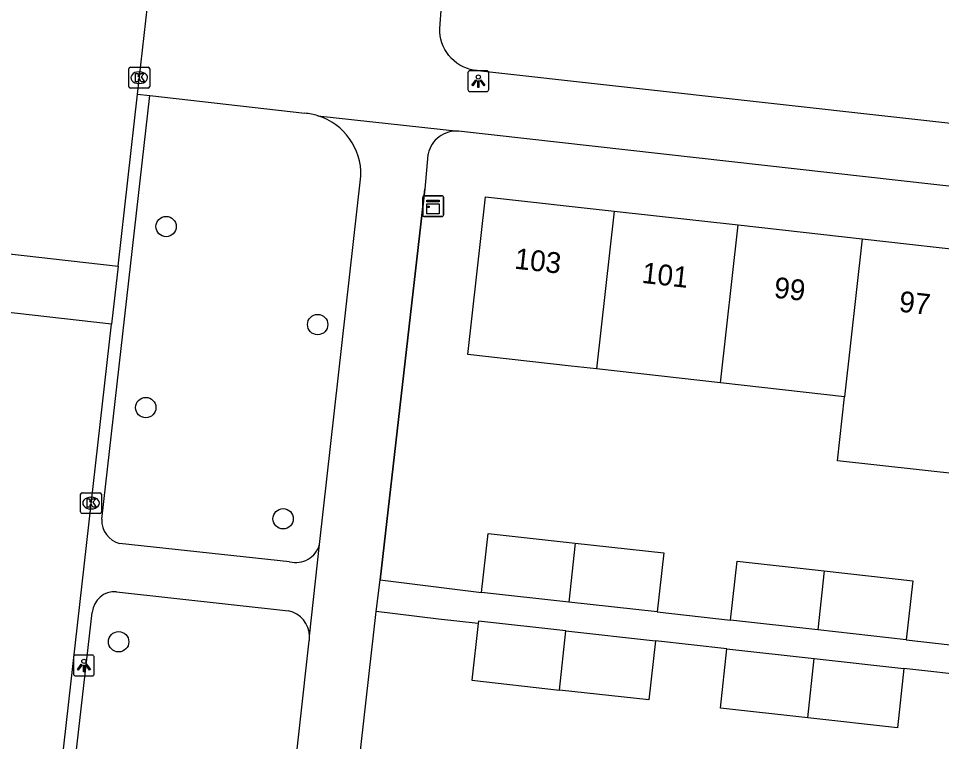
# Model space of a CAD drawing. Extents: x 161928 to 163055, y 386475 to 387428.
# Drawn here: x 162412.74 to 162457.09, y 387210.42 to 387245.16 of the extents above; entities that cross this region are included whole.
import ezdxf

# ---------------------------------------------------------------- set-up
doc = ezdxf.new("R2010")
doc.units = 0
for name, color, linetype in [('IMGEO_Boom', 7, 'Continuous'), ('IMGEO_Kast', 7, 'Continuous'), ('IMGEO_Kolk', 7, 'Continuous'), ('IMGEO_Lichtpunt', 7, 'Continuous'), ('IMGEO_Muur', 7, 'Continuous'), ('IMGEO_Pand', 7, 'Continuous'), ('IMGEO_Pand_nummerreeks', 7, 'Continuous'), ('IMGEO_Rijbaan_lokaal_open', 7, 'Continuous'), ('IMGEO_Voetpad_open', 7, 'Continuous')]:
    doc.layers.add(name, color=color, linetype=linetype)

msp = doc.modelspace()

# ---------------------------------------------------------------- linework, layer by layer
at = {"layer": 'IMGEO_Boom'}
for centre in [(162419.837, 387235.164), (162427.117, 387230.453), (162418.858, 387226.464), (162425.459, 387221.123), (162417.555, 387215.215)]:
    msp.add_circle(centre, 0.489, dxfattribs=at)
at = {"layer": 'IMGEO_Kast'}
for p, q in [((162432.164, 387235.72), (162432.164, 387236.561)), ((162432.164, 387236.561), (162432.164, 387235.72)), ((162432.239, 387236.645), (162433.08, 387236.645)), ((162433.08, 387236.645), (162432.239, 387236.645)), ((162433.164, 387236.57), (162433.164, 387235.729)), ((162433.164, 387235.729), (162433.164, 387236.57)), ((162433.089, 387235.645), (162432.248, 387235.645)), ((162432.248, 387235.645), (162433.089, 387235.645))]:
    msp.add_line(p, q, dxfattribs=at)
for points in [[(162432.359, 387236.435), (162432.959, 387236.435), (162432.959, 387236.35), (162432.359, 387236.35), (162432.359, 387236.435)], [(162432.359, 387236.26), (162432.959, 387236.26), (162432.959, 387235.771), (162432.359, 387235.771), (162432.359, 387236.26)]]:
    msp.add_lwpolyline(points, dxfattribs=at)
msp.add_circle((162432.443, 387236.109), 0.0377, dxfattribs=at)
for centre, start, end in [((162432.242, 387236.567), 92.4484, 184.2845), ((162432.242, 387236.567), 92.4484, 184.2845), ((162433.086, 387236.567), 2.4484, 94.2845), ((162433.086, 387236.567), 2.4484, 94.2845), ((162432.242, 387235.723), 182.4484, 274.2845), ((162432.242, 387235.723), 182.4484, 274.2845), ((162433.086, 387235.723), 272.4484, 4.2845), ((162433.086, 387235.723), 272.4484, 4.2845)]:
    msp.add_arc(centre, 0.0779, start, end, dxfattribs=at)
at = {"layer": 'IMGEO_Kolk'}
for p, q in [((162418.045, 387241.889), (162418.045, 387242.741)), ((162418.12, 387242.815), (162418.972, 387242.815)), ((162418.533, 387242.595), (162418.558, 387242.595)), ((162419.046, 387242.741), (162419.046, 387241.889)), ((162418.972, 387241.815), (162418.12, 387241.815)), ((162418.556, 387242.035), (162418.531, 387242.035)), ((162415.728, 387221.451), (162415.728, 387222.303)), ((162415.803, 387222.377), (162416.655, 387222.377)), ((162416.729, 387222.303), (162416.729, 387221.451)), ((162416.216, 387222.157), (162416.241, 387222.157)), ((162416.655, 387221.377), (162415.803, 387221.377)), ((162416.239, 387221.597), (162416.214, 387221.597))]:
    msp.add_line(p, q, dxfattribs=at)
for points in [[(162418.045, 387241.889), (162418.045, 387242.741)], [(162418.12, 387242.815), (162418.972, 387242.815)], [(162419.046, 387242.741), (162419.046, 387241.889)], [(162418.366, 387242.515), (162418.489, 387242.515), (162418.489, 387242.364), (162418.619, 387242.515), (162418.783, 387242.515), (162418.637, 387242.364), (162418.79, 387242.115), (162418.638, 387242.115), (162418.553, 387242.279), (162418.489, 387242.212), (162418.489, 387242.115), (162418.366, 387242.115), (162418.366, 387242.515)], [(162418.972, 387241.815), (162418.12, 387241.815)], [(162415.728, 387221.451), (162415.728, 387222.303)], [(162415.803, 387222.377), (162416.655, 387222.377)], [(162416.729, 387222.303), (162416.729, 387221.451)], [(162416.049, 387222.077), (162416.172, 387222.077), (162416.172, 387221.926), (162416.302, 387222.077), (162416.466, 387222.077), (162416.32, 387221.926), (162416.473, 387221.677), (162416.321, 387221.677), (162416.236, 387221.841), (162416.172, 387221.774), (162416.172, 387221.677), (162416.049, 387221.677), (162416.049, 387222.077)], [(162416.655, 387221.377), (162415.803, 387221.377)]]:
    msp.add_lwpolyline(points, dxfattribs=at)
for centre, start, end in [((162418.122, 387242.739), 91.552, 178.448), ((162418.122, 387242.739), 91.552, 178.448), ((162418.97, 387242.739), 1.552, 88.448), ((162418.97, 387242.739), 1.552, 88.448), ((162418.122, 387241.891), 181.552, 268.448), ((162418.122, 387241.891), 181.552, 268.448), ((162418.97, 387241.891), 271.552, 358.448), ((162418.97, 387241.891), 271.552, 358.448), ((162415.805, 387222.301), 91.552, 178.448), ((162415.805, 387222.301), 91.552, 178.448), ((162416.653, 387222.301), 1.552, 88.448), ((162416.653, 387222.301), 1.552, 88.448), ((162415.805, 387221.453), 181.552, 268.448), ((162415.805, 387221.453), 181.552, 268.448), ((162416.653, 387221.453), 271.552, 358.448), ((162416.653, 387221.453), 271.552, 358.448)]:
    msp.add_arc(centre, 0.0765, start, end, dxfattribs=at)
for centre, major_axis, ratio, start_param, end_param in [((162418.532, 387242.315), (-0.387, 0.002), 0.722429, 4.712389, 7.853982), ((162418.557, 387242.315), (-0.39, 0.002), 0.717154, 1.570796, 4.712389), ((162416.215, 387221.877), (-0.387, 0.002), 0.722429, 4.712389, 7.853982), ((162416.24, 387221.877), (-0.39, 0.002), 0.717154, 1.570796, 4.712389)]:
    msp.add_ellipse(centre, major_axis=major_axis, ratio=ratio, start_param=start_param, end_param=end_param, dxfattribs=at)
at = {"layer": 'IMGEO_Lichtpunt'}
for p, q in [((162435.242, 387242.648), (162434.434, 387242.648)), ((162435.242, 387242.648), (162434.434, 387242.648)), ((162434.34, 387242.553), (162434.34, 387241.746)), ((162434.34, 387242.553), (162434.34, 387241.746)), ((162435.336, 387241.746), (162435.336, 387242.553)), ((162435.336, 387241.746), (162435.336, 387242.553)), ((162434.434, 387241.652), (162435.242, 387241.652)), ((162434.434, 387241.652), (162435.242, 387241.652)), ((162415.386, 387214.476), (162415.386, 387213.669)), ((162415.386, 387214.476), (162415.386, 387213.669)), ((162416.288, 387214.571), (162415.48, 387214.571)), ((162416.288, 387214.571), (162415.48, 387214.571)), ((162416.382, 387213.669), (162416.382, 387214.476)), ((162416.382, 387213.669), (162416.382, 387214.476)), ((162415.48, 387213.575), (162416.288, 387213.575)), ((162415.48, 387213.575), (162416.288, 387213.575))]:
    msp.add_line(p, q, dxfattribs=at)
for points in [[(162434.714, 387242.217), (162434.753, 387242.189), (162434.565, 387241.927), (162434.527, 387241.954), (162434.714, 387242.217)], [(162434.816, 387242.169), (162434.863, 387242.169), (162434.863, 387241.847), (162434.816, 387241.847), (162434.816, 387242.169)], [(162434.926, 387242.189), (162434.964, 387242.216), (162435.151, 387241.954), (162435.112, 387241.926), (162434.926, 387242.189)], [(162415.76, 387214.14), (162415.799, 387214.112), (162415.611, 387213.85), (162415.573, 387213.877), (162415.76, 387214.14)], [(162415.862, 387214.092), (162415.909, 387214.092), (162415.909, 387213.77), (162415.862, 387213.77), (162415.862, 387214.092)], [(162415.972, 387214.112), (162416.01, 387214.139), (162416.197, 387213.877), (162416.158, 387213.849), (162415.972, 387214.112)]]:
    msp.add_lwpolyline(points, dxfattribs=at)
for centre in [(162434.839, 387242.351), (162415.885, 387214.274)]:
    msp.add_circle(centre, 0.0994, dxfattribs=at)
for centre, start, end in [((162434.434, 387242.553), 90, 180), ((162434.434, 387242.553), 90, 180), ((162435.242, 387242.553), 0, 90), ((162435.242, 387242.553), 0, 90), ((162434.434, 387241.746), 180, 270), ((162434.434, 387241.746), 180, 270), ((162435.242, 387241.746), 270, 0), ((162435.242, 387241.746), 270, 360), ((162415.48, 387214.476), 90, 180), ((162415.48, 387214.476), 90, 180), ((162416.288, 387214.476), 0, 90), ((162416.288, 387214.476), 0, 90), ((162415.48, 387213.669), 180, 270), ((162415.48, 387213.669), 180, 270), ((162416.288, 387213.669), 270, 0), ((162416.288, 387213.669), 270, 360)]:
    msp.add_arc(centre, 0.0946, start, end, dxfattribs=at)
at = {"layer": 'IMGEO_Muur'}
msp.add_lwpolyline([(162430.125, 387218.189), (162432.274, 387236.953)], dxfattribs=at)
at = {"layer": 'IMGEO_Pand'}
for points in [[(162440.507, 387228.321), (162439.304, 387228.455), (162434.334, 387229.011), (162435.182, 387236.598), (162441.356, 387235.908)], [(162441.356, 387235.908), (162440.507, 387228.321)], [(162441.356, 387235.908), (162447.319, 387235.241)], [(162446.47, 387227.654), (162447.319, 387235.241)], [(162447.319, 387235.241), (162453.282, 387234.574)], [(162453.282, 387234.574), (162452.433, 387226.987)], [(162453.282, 387234.574), (162459.245, 387233.908)], [(162446.47, 387227.654), (162440.507, 387228.321)], [(162452.433, 387226.987), (162446.47, 387227.654)], [(162458.396, 387226.321), (162458.052, 387223.246), (162452.089, 387223.913), (162452.433, 387226.987)], [(162434.988, 387217.584), (162435.303, 387220.42), (162439.497, 387219.954)], [(162439.497, 387219.954), (162439.18, 387217.118)], [(162439.497, 387219.954), (162443.751, 387219.481), (162443.436, 387216.645)], [(162446.951, 387216.246), (162447.266, 387219.082), (162451.46, 387218.616)], [(162451.46, 387218.616), (162451.143, 387215.78)], [(162451.46, 387218.616), (162455.714, 387218.143), (162455.399, 387215.307)], [(162439.18, 387217.118), (162434.988, 387217.584)], [(162443.436, 387216.645), (162439.18, 387217.118)], [(162434.832, 387216.095), (162434.529, 387213.364), (162438.729, 387212.897)], [(162439.041, 387215.743), (162434.845, 387216.209), (162434.832, 387216.095)], [(162451.143, 387215.78), (162446.951, 387216.246)], [(162438.729, 387212.897), (162439.041, 387215.743)], [(162439.041, 387215.743), (162443.35, 387215.264)], [(162455.399, 387215.307), (162451.143, 387215.78)], [(162443.35, 387215.264), (162443.034, 387212.419), (162438.729, 387212.897)], [(162450.665, 387211.562), (162446.465, 387212.029), (162446.781, 387214.874)], [(162446.781, 387214.874), (162450.977, 387214.408)], [(162450.665, 387211.562), (162450.977, 387214.408)], [(162450.977, 387214.408), (162455.286, 387213.929)], [(162455.286, 387213.929), (162454.97, 387211.084), (162450.665, 387211.562)]]:
    msp.add_lwpolyline(points, dxfattribs=at)
at = {"layer": 'IMGEO_Rijbaan_lokaal_open'}
for points in [[(162418.465, 387241.521), (162419.424, 387250), (162419.473, 387250.429)], [(162417.53, 387233.254), (162418.465, 387241.521)], [(162410.596, 387234.041), (162417.53, 387233.254)], [(162417.53, 387233.254), (162417.215, 387230.471)], [(162417.215, 387230.471), (162410.282, 387231.258)], [(162424.151, 387192.153), (162419.329, 387192.69), (162418.991, 387192.715), (162418.476, 387192.791), (162417.97, 387192.913), (162417.477, 387193.08), (162417.001, 387193.29), (162416.545, 387193.542), (162416.114, 387193.833), (162415.711, 387194.162), (162415.338, 387194.526), (162415, 387194.921), (162414.698, 387195.345), (162414.435, 387195.794), (162414.214, 387196.265), (162414.035, 387196.754), (162413.901, 387197.257), (162413.812, 387197.77), (162413.77, 387198.289), (162413.774, 387198.809), (162413.824, 387199.327), (162414.826, 387209.353), (162417.215, 387230.471)]]:
    msp.add_lwpolyline(points, dxfattribs=at)
at = {"layer": 'IMGEO_Voetpad_open'}
for points in [[(162462.258, 387239.597), (162462.133, 387239.607), (162434.814, 387242.652), (162434.786, 387242.654), (162434.612, 387242.677), (162434.44, 387242.715), (162434.273, 387242.769), (162434.111, 387242.837), (162433.955, 387242.919), (162433.808, 387243.015), (162433.67, 387243.124), (162433.542, 387243.245), (162433.425, 387243.376), (162433.321, 387243.518), (162433.229, 387243.668), (162433.152, 387243.826), (162433.088, 387243.99), (162433.04, 387244.159), (162433.007, 387244.332), (162432.99, 387244.507), (162432.988, 387244.683), (162433.14, 387246.878)], [(162416.741, 387221.104), (162419.05, 387241.459)], [(162418.465, 387241.521), (162419.05, 387241.459)], [(162419.05, 387241.459), (162426.494, 387240.609)], [(162427.129, 387240.486), (162433.889, 387239.746)], [(162433.889, 387239.746), (162433.765, 387239.75), (162433.641, 387239.743), (162433.518, 387239.725), (162433.397, 387239.695), (162433.279, 387239.656), (162433.166, 387239.605), (162433.057, 387239.545), (162432.954, 387239.476), (162432.857, 387239.397), (162432.769, 387239.31), (162432.688, 387239.216), (162432.616, 387239.115), (162432.553, 387239.007), (162432.5, 387238.895), (162432.457, 387238.778), (162432.425, 387238.658), (162432.417, 387238.617), (162432.274, 387236.953), (162430.125, 387218.189)], [(162481.131, 387234.449), (162433.889, 387239.746)], [(162427.202, 387219.887), (162429.196, 387237.589)], [(162425.772, 387219.061), (162417.604, 387219.937)], [(162426.725, 387215.477), (162427.202, 387219.887)], [(162429.934, 387216.666), (162430.125, 387218.189)], [(162430.125, 387218.189), (162434.988, 387217.584)], [(162417.452, 387217.614), (162425.721, 387216.701)], [(162414.306, 387199.378), (162416.285, 387216.624)], [(162427.687, 387196.802), (162429.934, 387216.666)], [(162434.832, 387216.095), (162432.928, 387216.307), (162429.934, 387216.666)], [(162443.436, 387216.645), (162446.951, 387216.246)], [(162424.479, 387195.143), (162426.71, 387215.254)], [(162446.781, 387214.874), (162443.35, 387215.264)], [(162455.399, 387215.307), (162458.914, 387214.907)], [(162458.718, 387213.538), (162455.286, 387213.929)]]:
    msp.add_lwpolyline(points, dxfattribs=at)
for centre, radius, start, end in [((162426.256, 387237.679), 2.939, 72.7204, 85.3546), ((162426.257, 387237.678), 2.94, 358.2603, 72.7551), ((162417.899, 387221.058), 1.159, 177.7191, 255.247), ((162426.075, 387220.187), 1.166, 254.93, 345.0934), ((162417.365, 387216.533), 1.084, 85.4209, 175.197), ((162425.45, 387215.455), 1.276, 1.0043, 77.7171), ((162425.592, 387215.441), 1.134, 350.495, 1.8087)]:
    msp.add_arc(centre, radius, start, end, dxfattribs=at)

# ---------------------------------------------------------------- texts
at = {"layer": 'IMGEO_Pand_nummerreeks'}
for s, rotation, p in [('103', 353.6206, (162436.54, 387233.145)), ('101', 353.6206, (162442.659, 387232.461)), ('99', 353.6206, (162449.01, 387231.751)), ('97', 353.623, (162455.015, 387231.08))]:
    msp.add_text(s, height=1, rotation=rotation, dxfattribs=at).set_placement(p)

doc.saveas('drawing.dxf')
